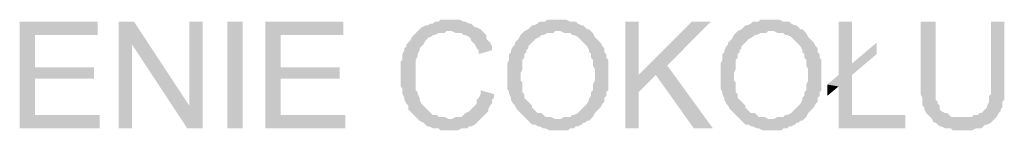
# Model space of a CAD drawing. Header units: millimetres. Extents: x -14047 to 49934, y -21523 to 14989.
# Tile 393 of 580: x 22105 to 22324, y 4153 to 4177. Entities that reach past the tile are written whole.
import ezdxf

# ---------------------------------------------------------------- set-up
doc = ezdxf.new("R2010")
doc.units = ezdxf.units.MM
doc.layers.add('C00-00-00', color=7, linetype='Continuous')

msp = doc.modelspace()

# ---------------------------------------------------------------- hatches: boundary and pattern name
at = {"layer": 'C00-00-00'}
h = msp.add_hatch(color=256, dxfattribs=at)
h.dxf.hatch_style = 2
h.paths.add_polyline_path([(22122.718, 4176.762), (22105.361, 4176.762), (22105.361, 4153.055), (22123.141, 4153.055), (22123.141, 4156.019), (22108.748, 4156.019), (22108.748, 4164.062), (22121.871, 4164.062), (22121.871, 4166.602), (22108.748, 4166.602), (22108.748, 4173.799), (22122.718, 4173.799)])
h = msp.add_hatch(color=256, dxfattribs=at)
h.dxf.hatch_style = 2
h.paths.add_polyline_path([(22130.761, 4176.762), (22127.374, 4176.762), (22127.374, 4153.055), (22130.338, 4153.055), (22130.338, 4171.682)])
h = msp.add_hatch(color=256, dxfattribs=at)
h.dxf.hatch_style = 2
h.paths.add_polyline_path([(22130.761, 4176.762), (22130.338, 4171.682), (22142.614, 4153.055), (22143.038, 4158.135)])
h = msp.add_hatch(color=256, dxfattribs=at)
h.dxf.hatch_style = 2
h.paths.add_polyline_path([(22146.001, 4176.762), (22143.038, 4176.762), (22143.038, 4158.135), (22142.614, 4153.055), (22146.001, 4153.055)])
h = msp.add_hatch(color=256, dxfattribs=at)
h.dxf.hatch_style = 2
h.paths.add_polyline_path([(22151.504, 4176.762), (22151.504, 4153.055), (22154.891, 4153.055), (22154.891, 4176.762)])
h = msp.add_hatch(color=256, dxfattribs=at)
h.dxf.hatch_style = 2
h.paths.add_polyline_path([(22177.328, 4176.762), (22159.971, 4176.762), (22159.971, 4153.055), (22177.751, 4153.055), (22177.751, 4156.019), (22163.358, 4156.019), (22163.358, 4164.062), (22176.481, 4164.062), (22176.481, 4166.602), (22163.358, 4166.602), (22163.358, 4173.799), (22177.328, 4173.799)])
h = msp.add_hatch(color=256, dxfattribs=at)
h.dxf.hatch_style = 2
h.paths.add_polyline_path([(22201.034, 4177.185), (22198.918, 4177.185), (22198.494, 4176.762), (22197.648, 4176.762), (22197.224, 4176.339), (22196.801, 4176.339), (22195.954, 4175.915), (22195.531, 4175.915), (22194.684, 4175.492), (22194.261, 4175.069), (22193.838, 4174.645), (22193.414, 4174.222), (22192.991, 4173.799), (22192.568, 4173.375), (22192.144, 4172.529), (22191.721, 4172.105), (22191.298, 4171.682), (22191.298, 4171.259), (22190.874, 4170.835), (22190.874, 4170.412), (22190.451, 4169.565), (22190.451, 4168.295), (22190.028, 4167.872), (22190.028, 4162.369), (22190.451, 4161.945), (22190.451, 4160.675), (22190.874, 4159.829), (22190.874, 4159.405), (22191.298, 4158.559), (22191.721, 4158.135), (22191.721, 4157.289), (22192.144, 4156.865), (22192.568, 4156.442), (22192.991, 4156.019), (22193.414, 4155.595), (22193.838, 4155.172), (22194.261, 4154.749), (22195.108, 4154.325), (22195.531, 4153.902), (22195.954, 4153.479), (22196.378, 4153.479), (22197.224, 4153.055), (22198.494, 4153.055), (22198.918, 4152.632), (22202.728, 4152.632), (22203.574, 4153.055), (22204.844, 4153.055), (22205.268, 4153.479), (22205.691, 4153.479), (22206.538, 4153.902), (22206.961, 4154.325), (22207.384, 4154.749), (22207.808, 4155.172), (22200.611, 4155.172), (22199.764, 4155.595), (22198.494, 4155.595), (22198.071, 4156.019), (22197.224, 4156.019), (22196.801, 4156.442), (22196.378, 4156.865), (22195.954, 4157.289), (22195.531, 4157.712), (22195.108, 4158.135), (22194.684, 4158.559), (22194.261, 4159.405), (22194.261, 4159.829), (22193.838, 4160.675), (22193.838, 4161.099), (22193.414, 4161.522), (22193.414, 4168.295), (22193.838, 4169.142), (22193.838, 4169.565), (22194.261, 4170.412), (22194.261, 4170.835), (22194.684, 4171.259), (22195.108, 4171.682), (22195.531, 4172.529), (22195.954, 4172.952), (22196.378, 4173.375), (22196.801, 4173.375), (22197.224, 4173.799), (22197.648, 4173.799), (22198.494, 4174.222), (22199.764, 4174.222), (22200.188, 4174.645), (22208.231, 4174.645), (22207.808, 4175.069), (22206.961, 4175.492), (22206.538, 4175.492), (22206.114, 4175.915), (22205.691, 4176.339), (22205.268, 4176.339), (22204.421, 4176.762), (22203.998, 4176.762), (22203.151, 4177.185), (22201.881, 4177.185)])
h = msp.add_hatch(color=256, dxfattribs=at)
h.dxf.hatch_style = 2
h.paths.add_polyline_path([(22225.164, 4177.185), (22222.624, 4177.185), (22222.201, 4176.762), (22220.931, 4176.762), (22220.508, 4176.339), (22219.661, 4175.915), (22219.238, 4175.915), (22218.814, 4175.492), (22218.391, 4175.069), (22217.544, 4174.645), (22225.588, 4174.645), (22226.434, 4174.222), (22227.704, 4174.222), (22228.128, 4173.799), (22228.551, 4173.799), (22229.398, 4173.375), (22229.821, 4172.952), (22230.244, 4172.529), (22230.668, 4172.105), (22231.091, 4171.682), (22231.514, 4171.259), (22231.938, 4170.412), (22231.938, 4169.989), (22232.361, 4169.565), (22232.361, 4168.719), (22232.784, 4168.295), (22232.784, 4167.025), (22233.208, 4166.179), (22233.208, 4163.639), (22232.784, 4162.792), (22232.784, 4161.522), (22232.361, 4161.099), (22232.361, 4160.252), (22231.938, 4159.829), (22231.938, 4159.405), (22231.514, 4158.559), (22231.091, 4158.135), (22230.668, 4157.712), (22230.244, 4157.289), (22229.821, 4156.865), (22229.398, 4156.442), (22228.551, 4156.019), (22228.128, 4156.019), (22227.704, 4155.595), (22226.434, 4155.595), (22225.588, 4155.172), (22217.968, 4155.172), (22218.391, 4154.749), (22218.814, 4154.325), (22219.238, 4153.902), (22220.084, 4153.902), (22220.508, 4153.479), (22220.931, 4153.479), (22221.778, 4153.055), (22222.201, 4153.055), (22223.048, 4152.632), (22227.281, 4152.632), (22227.704, 4153.055), (22228.551, 4153.055), (22228.974, 4153.479), (22229.398, 4153.479), (22230.244, 4153.902), (22230.668, 4154.325), (22231.091, 4154.325), (22231.514, 4154.749), (22231.938, 4154.749), (22232.361, 4155.172), (22232.784, 4155.595), (22233.208, 4156.442), (22233.631, 4156.865), (22234.054, 4157.289), (22234.478, 4157.712), (22234.901, 4158.559), (22235.324, 4158.982), (22235.324, 4159.829), (22235.748, 4160.252), (22235.748, 4161.099), (22236.171, 4161.522), (22236.171, 4164.909), (22236.171, 4168.295), (22235.748, 4168.719), (22235.748, 4169.565), (22235.324, 4169.989), (22235.324, 4170.835), (22234.901, 4171.259), (22234.478, 4172.105), (22234.054, 4172.529), (22233.631, 4172.952), (22233.208, 4173.375), (22232.784, 4174.222), (22232.361, 4174.645), (22231.938, 4175.069), (22231.514, 4175.069), (22231.091, 4175.492), (22230.668, 4175.915), (22230.244, 4175.915), (22229.398, 4176.339), (22228.974, 4176.762), (22227.704, 4176.762), (22226.858, 4177.185), (22225.588, 4177.185)])
h = msp.add_hatch(color=256, dxfattribs=at)
h.dxf.hatch_style = 2
h.paths.add_polyline_path([(22242.944, 4176.762), (22239.981, 4176.762), (22239.981, 4153.055), (22242.944, 4153.055), (22242.944, 4164.909)])
h = msp.add_hatch(color=256, dxfattribs=at)
h.dxf.hatch_style = 2
h.paths.add_polyline_path([(22259.031, 4176.762), (22254.798, 4176.762), (22242.944, 4164.909), (22242.944, 4161.099), (22246.754, 4164.909), (22249.294, 4167.025)])
h = msp.add_hatch(color=256, dxfattribs=at)
h.dxf.hatch_style = 2
h.paths.add_polyline_path([(22272.578, 4177.185), (22270.038, 4177.185), (22269.614, 4176.762), (22268.344, 4176.762), (22267.921, 4176.339), (22267.074, 4175.915), (22266.651, 4175.915), (22266.228, 4175.492), (22265.804, 4175.069), (22264.958, 4174.645), (22273.001, 4174.645), (22273.848, 4174.222), (22275.118, 4174.222), (22275.541, 4173.799), (22275.964, 4173.799), (22276.811, 4173.375), (22277.234, 4172.952), (22277.658, 4172.529), (22278.081, 4172.105), (22278.504, 4171.682), (22278.928, 4171.259), (22279.351, 4170.412), (22279.351, 4169.989), (22279.774, 4169.565), (22279.774, 4168.719), (22280.198, 4168.295), (22280.198, 4167.025), (22280.621, 4166.179), (22280.621, 4163.639), (22280.198, 4162.792), (22280.198, 4161.522), (22279.774, 4161.099), (22279.774, 4160.252), (22279.351, 4159.829), (22279.351, 4159.405), (22278.928, 4158.559), (22278.504, 4158.135), (22278.081, 4157.712), (22277.658, 4157.289), (22277.234, 4156.865), (22276.811, 4156.442), (22275.964, 4156.019), (22275.541, 4156.019), (22275.118, 4155.595), (22273.848, 4155.595), (22273.001, 4155.172), (22265.381, 4155.172), (22265.804, 4154.749), (22266.228, 4154.325), (22266.651, 4153.902), (22267.498, 4153.902), (22267.921, 4153.479), (22268.344, 4153.479), (22269.191, 4153.055), (22269.614, 4153.055), (22270.461, 4152.632), (22274.694, 4152.632), (22275.118, 4153.055), (22275.964, 4153.055), (22276.388, 4153.479), (22276.811, 4153.479), (22277.658, 4153.902), (22278.081, 4154.325), (22278.504, 4154.325), (22278.928, 4154.749), (22279.351, 4154.749), (22279.774, 4155.172), (22280.198, 4155.595), (22280.621, 4156.442), (22281.044, 4156.865), (22281.468, 4157.289), (22281.891, 4157.712), (22282.314, 4158.559), (22282.738, 4158.982), (22282.738, 4159.829), (22283.161, 4160.252), (22283.161, 4161.099), (22283.584, 4161.522), (22283.584, 4164.909), (22283.584, 4168.295), (22283.161, 4168.719), (22283.161, 4169.565), (22282.738, 4169.989), (22282.738, 4170.835), (22282.314, 4171.259), (22281.891, 4172.105), (22281.468, 4172.529), (22281.044, 4172.952), (22280.621, 4173.375), (22280.198, 4174.222), (22279.774, 4174.645), (22279.351, 4175.069), (22278.928, 4175.069), (22278.504, 4175.492), (22278.081, 4175.915), (22277.658, 4175.915), (22276.811, 4176.339), (22276.388, 4176.762), (22275.118, 4176.762), (22274.271, 4177.185), (22273.001, 4177.185)])
h = msp.add_hatch(color=256, dxfattribs=at)
h.dxf.hatch_style = 2
h.paths.add_polyline_path([(22290.358, 4176.762), (22287.394, 4176.762), (22287.394, 4164.909), (22290.358, 4167.449)])
h = msp.add_hatch(color=256, dxfattribs=at)
h.dxf.hatch_style = 2
h.paths.add_polyline_path([(22308.984, 4176.762), (22305.598, 4176.762), (22305.598, 4160.675), (22306.021, 4159.829), (22306.021, 4158.135), (22306.444, 4157.712), (22306.444, 4157.289), (22306.868, 4156.442), (22307.291, 4156.019), (22307.714, 4155.595), (22314.911, 4155.595), (22312.371, 4155.595), (22311.948, 4156.019), (22311.524, 4156.442), (22311.101, 4156.442), (22310.254, 4156.865), (22309.831, 4157.289), (22309.831, 4158.135), (22309.408, 4158.559), (22309.408, 4158.982), (22308.984, 4159.405), (22308.984, 4163.215)])
h = msp.add_hatch(color=256, dxfattribs=at)
h.dxf.hatch_style = 2
h.paths.add_polyline_path([(22324.224, 4176.762), (22321.261, 4176.762), (22321.261, 4160.675), (22320.838, 4160.252), (22320.838, 4158.982), (22320.414, 4158.135), (22320.414, 4157.712), (22319.991, 4157.289), (22319.568, 4156.865), (22319.144, 4156.442), (22318.721, 4156.442), (22318.298, 4156.019), (22317.451, 4156.019), (22317.028, 4155.595), (22307.714, 4155.595), (22308.138, 4155.172), (22308.561, 4154.325), (22308.984, 4154.325), (22309.408, 4153.902), (22309.831, 4153.479), (22310.254, 4153.479), (22311.101, 4153.055), (22312.371, 4153.055), (22312.794, 4152.632), (22317.028, 4152.632), (22317.874, 4153.055), (22319.144, 4153.055), (22319.568, 4153.479), (22319.991, 4153.902), (22320.414, 4153.902), (22321.261, 4154.325), (22321.684, 4154.749), (22322.108, 4155.172), (22322.531, 4155.595), (22322.954, 4156.442), (22323.378, 4156.865), (22323.378, 4157.289), (22323.801, 4157.712), (22323.801, 4158.982), (22324.224, 4159.405), (22324.224, 4163.215)])
h = msp.add_hatch(color=256, dxfattribs=at)
h.dxf.hatch_style = 2
h.paths.add_polyline_path([(22208.231, 4174.645), (22201.034, 4174.645), (22201.458, 4174.645), (22202.304, 4174.222), (22203.574, 4174.222), (22203.998, 4173.799), (22204.421, 4173.799), (22205.268, 4173.375), (22205.691, 4172.952), (22205.691, 4172.529), (22206.114, 4172.105), (22206.538, 4171.682), (22206.961, 4170.835), (22207.384, 4170.412), (22207.384, 4169.565), (22210.348, 4170.412), (22210.348, 4171.259), (22209.924, 4172.105), (22209.501, 4172.529), (22209.078, 4172.952), (22209.078, 4173.799), (22208.654, 4174.222)])
h = msp.add_hatch(color=256, dxfattribs=at)
h.dxf.hatch_style = 2
h.paths.add_polyline_path([(22217.544, 4174.645), (22217.121, 4174.222), (22216.698, 4173.799), (22216.274, 4172.952), (22215.851, 4172.529), (22215.428, 4172.105), (22215.428, 4171.682), (22215.004, 4171.259), (22214.581, 4170.412), (22214.581, 4169.989), (22214.158, 4169.565), (22214.158, 4168.295), (22213.734, 4167.449), (22213.734, 4164.485), (22213.734, 4161.945), (22214.158, 4161.099), (22214.158, 4160.675), (22214.581, 4159.829), (22214.581, 4159.405), (22215.004, 4158.559), (22215.428, 4158.135), (22215.851, 4157.289), (22216.274, 4156.865), (22216.698, 4156.442), (22217.121, 4156.019), (22217.544, 4155.595), (22217.968, 4155.172), (22225.164, 4155.172), (22224.318, 4155.172), (22223.471, 4155.595), (22222.201, 4155.595), (22221.778, 4156.019), (22221.354, 4156.442), (22220.508, 4156.442), (22220.084, 4156.865), (22219.661, 4157.289), (22219.238, 4157.712), (22219.238, 4158.135), (22218.814, 4158.559), (22218.391, 4158.982), (22217.968, 4159.405), (22217.544, 4159.829), (22217.544, 4160.675), (22217.121, 4161.099), (22217.121, 4163.215), (22216.698, 4163.639), (22216.698, 4165.332), (22217.121, 4166.179), (22217.121, 4168.295), (22217.544, 4168.719), (22217.544, 4169.565), (22217.968, 4169.989), (22217.968, 4170.412), (22218.391, 4170.835), (22218.391, 4171.259), (22218.814, 4171.682), (22219.238, 4172.105), (22219.661, 4172.529), (22220.084, 4172.952), (22220.931, 4173.375), (22221.354, 4173.799), (22221.778, 4173.799), (22222.624, 4174.222), (22223.894, 4174.222), (22224.318, 4174.645), (22225.164, 4174.645)])
h = msp.add_hatch(color=256, dxfattribs=at)
h.dxf.hatch_style = 2
h.paths.add_polyline_path([(22264.958, 4174.645), (22264.534, 4174.222), (22264.111, 4173.799), (22263.688, 4172.952), (22263.264, 4172.529), (22262.841, 4172.105), (22262.841, 4171.682), (22262.418, 4171.259), (22261.994, 4170.412), (22261.994, 4169.989), (22261.571, 4169.565), (22261.571, 4168.295), (22261.148, 4167.449), (22261.148, 4164.485), (22261.148, 4161.945), (22261.571, 4161.099), (22261.571, 4160.675), (22261.994, 4159.829), (22261.994, 4159.405), (22262.418, 4158.559), (22262.841, 4158.135), (22263.264, 4157.289), (22263.688, 4156.865), (22264.111, 4156.442), (22264.534, 4156.019), (22264.958, 4155.595), (22265.381, 4155.172), (22272.578, 4155.172), (22271.731, 4155.172), (22270.884, 4155.595), (22269.614, 4155.595), (22269.191, 4156.019), (22268.768, 4156.442), (22267.921, 4156.442), (22267.498, 4156.865), (22267.074, 4157.289), (22266.651, 4157.712), (22266.651, 4158.135), (22266.228, 4158.559), (22265.804, 4158.982), (22265.381, 4159.405), (22264.958, 4159.829), (22264.958, 4160.675), (22264.534, 4161.099), (22264.534, 4163.215), (22264.111, 4163.639), (22264.111, 4165.332), (22264.534, 4166.179), (22264.534, 4168.295), (22264.958, 4168.719), (22264.958, 4169.565), (22265.381, 4169.989), (22265.381, 4170.412), (22265.804, 4170.835), (22265.804, 4171.259), (22266.228, 4171.682), (22266.651, 4172.105), (22267.074, 4172.529), (22267.498, 4172.952), (22268.344, 4173.375), (22268.768, 4173.799), (22269.191, 4173.799), (22270.038, 4174.222), (22271.308, 4174.222), (22271.731, 4174.645), (22272.578, 4174.645)])
h = msp.add_hatch(color=256, dxfattribs=at)
h.dxf.hatch_style = 2
h.paths.add_polyline_path([(22295.861, 4172.105), (22290.358, 4167.449), (22287.394, 4164.909), (22284.854, 4162.792), (22287.394, 4162.369), (22287.394, 4153.055), (22302.211, 4153.055), (22302.211, 4156.019), (22290.358, 4156.019), (22290.358, 4164.909), (22295.861, 4169.565)])
h = msp.add_hatch(color=256, dxfattribs=at)
h.dxf.hatch_style = 2
h.paths.add_polyline_path([(22249.294, 4167.025), (22246.754, 4164.909), (22255.221, 4153.055), (22259.454, 4153.055)])
h = msp.add_hatch(color=256, dxfattribs=at)
h.dxf.hatch_style = 2
h.paths.add_polyline_path([(22284.854, 4162.792), (22284.854, 4160.252), (22287.394, 4162.369)])
h = msp.add_hatch(color=256, dxfattribs=at)
h.dxf.hatch_style = 2
h.paths.add_polyline_path([(22207.808, 4161.522), (22207.808, 4160.675), (22207.384, 4159.829), (22206.961, 4159.405), (22206.961, 4158.559), (22206.538, 4158.135), (22206.114, 4157.712), (22205.691, 4157.289), (22205.268, 4156.865), (22204.421, 4156.442), (22203.998, 4156.019), (22203.574, 4155.595), (22202.304, 4155.595), (22201.458, 4155.172), (22201.034, 4155.172), (22207.808, 4155.172), (22208.231, 4155.595), (22208.654, 4156.019), (22209.078, 4156.442), (22209.501, 4156.865), (22209.501, 4157.289), (22209.924, 4158.135), (22210.348, 4158.559), (22210.348, 4159.405), (22210.771, 4159.829), (22210.771, 4160.675)])

doc.saveas('drawing.dxf')
